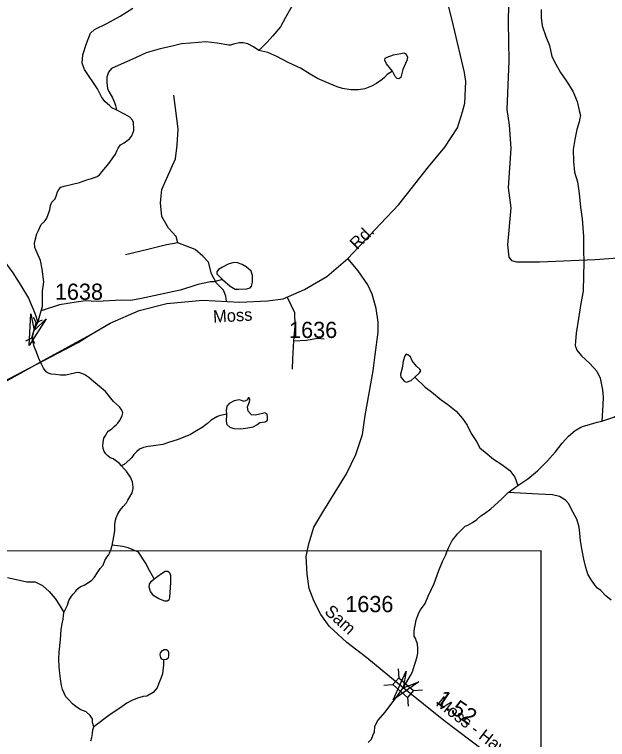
# Model space of a CAD drawing. Extents: x 2056842 to 2160602, y 826753 to 1016856.
# Drawn here: x 2099965 to 2104548, y 866853 to 872458 of the extents above; entities that cross this region are included whole.
import ezdxf

# ---------------------------------------------------------------- set-up
doc = ezdxf.new("R2010")
doc.units = 0
for name, color, linetype in [('Exist Hydrographic Creek Single Shore', 7, 'Continuous'), ('Exist Hydrographic Misc Water Feature', 7, 'Continuous'), ('Exist Road Non-System Type 51', 7, 'Continuous'), ('Exist Road Secondary Mileage Hundredths English Label', 7, 'Continuous'), ('Exist Road Secondary Structure Pipe Attributed CELL', 7, 'Continuous'), ('Exist Road Secondary Structure Pipe CELL', 7, 'Continuous'), ('Exist Road Secondary Structure Standard Bridge Attributed CELL', 7, 'Continuous'), ('Exist Road Secondary Structure Standard Bridge CELL', 7, 'Continuous'), ('Exist Road Secondary Type 51 Attributed', 7, 'Continuous'), ('Exist Road Secondary Type 51 Label', 7, 'Continuous'), ('Exist Road Secondary Type 51 Number Label', 7, 'Continuous'), ('Map Preparation Inset Cut Line', 7, 'Continuous')]:
    doc.layers.add(name, color=color, linetype=linetype)

msp = doc.modelspace()

# ---------------------------------------------------------------- linework, layer by layer
at = {"layer": 'Exist Hydrographic Creek Single Shore'}
for points in [[(2100750.6, 871721.7), (2100718.5, 871737.8), (2100702.4, 871753.6), (2100662.4, 871785.6), (2100638.2, 871821.5), (2100606, 871883.5), (2100507.5, 872032.6), (2100489.2, 872082.5), (2100494.1, 872145.7), (2100522, 872233.3), (2100553.6, 872314.1), (2100582.8, 872343.3), (2100677.6, 872389.5), (2100782.1, 872445.5), (2100880.6, 872506.3)], [(2100171.5, 870168.3), (2100181.4, 870200.2), (2100182.5, 870319.2), (2100191, 870392.2), (2100178.5, 870488.4), (2100165.4, 870557.6), (2100121.7, 870657.3), (2100119.3, 870692.6), (2100138.7, 870763.1), (2100151.5, 870788.2), (2100171.5, 870833.9), (2100198.3, 870858.2), (2100214.1, 870883.7), (2100238.4, 870948.2), (2100244.4, 870981), (2100254.9, 871008.5), (2100278.7, 871034.6), (2100290.8, 871062.6), (2100298.5, 871086.7), (2100308.4, 871106.5), (2100324.5, 871122.6), (2100348.3, 871130.6), (2100412.3, 871147), (2100468.3, 871159), (2100524.2, 871179.1), (2100560.2, 871191.2), (2100584.3, 871199.5), (2100604.1, 871207.3), (2100624.1, 871221.7), (2100640, 871241.7), (2100671.9, 871277.8), (2100701.9, 871317.9), (2100725.5, 871349.9), (2100745.5, 871378), (2100757.6, 871409.9), (2100765.5, 871425.8), (2100785.3, 871450), (2100813.2, 871466.2), (2100855.2, 871496.1), (2100871.1, 871520.4), (2100879.1, 871540.3), (2100887, 871560.4), (2100887, 871572.3), (2100884.7, 871624.1), (2100876.9, 871640.4), (2100856.7, 871664.1), (2100820.7, 871684.2), (2100750.6, 871721.7)], [(2100793.1, 868970.3), (2100775.2, 868990.4), (2100728.9, 869022.2), (2100704.8, 869030.2), (2100686.8, 869046), (2100670.7, 869062.1), (2100658.9, 869080.1), (2100650.8, 869101.9), (2100646.7, 869125.9), (2100650.5, 869149.8), (2100654.5, 869181.9), (2100670.4, 869205.8), (2100682.3, 869225.9), (2100690.4, 869237.9), (2100716.3, 869254.1), (2100736.1, 869274), (2100752.1, 869286.2), (2100764.2, 869298.4), (2100776, 869318.2), (2100785.9, 869334.4), (2100797.9, 869358.4), (2100801.9, 869378.3), (2100793.8, 869398.2), (2100777.6, 869426.4), (2100731.5, 869466.1), (2100667.4, 869543.3), (2100575, 869621.1), (2100539.8, 869651.5), (2100509.1, 869671.5), (2100492.8, 869679.3), (2100469, 869687.4), (2100448.8, 869691.1), (2100429, 869685.3), (2100361.1, 869670.9), (2100321, 869670.8), (2100281.1, 869674.5), (2100249, 869678.5), (2100224.9, 869684.5), (2100209, 869696.4), (2100188.9, 869724.3), (2100172.9, 869756.2), (2100152.4, 869800.2), (2100136.4, 869848.1), (2100117.6, 869890.8), (2100105.4, 869946), (2100108.1, 869974.3), (2100116.2, 870016), (2100127, 870040.3), (2100145.7, 870076.3)], [(2104505.1, 869315.1), (2104596.2, 869345.5), (2104638.5, 869372.3), (2104661.3, 869378.7), (2104693.2, 869361.4), (2104717.5, 869349.2), (2104738.2, 869349.2), (2104800.2, 869399.1)], [(2103856, 868818.3), (2103931.4, 868868.2), (2104007.9, 868930.2), (2104083.3, 869008.1), (2104123.4, 869050.6), (2104146.5, 869077.4), (2104198.8, 869145.5), (2104246.2, 869199.6), (2104297.2, 869242.2), (2104342.2, 869267.7), (2104361.6, 869276.2), (2104390.8, 869284.7), (2104467.4, 869306.6), (2104505.1, 869315.1)], [(2100719, 868354.4), (2100732.9, 868422.3), (2100740.7, 868466.1), (2100740.6, 868510.1), (2100744.5, 868538.2), (2100750.3, 868566.3), (2100764.1, 868598.2), (2100782.1, 868626.4), (2100804, 868654.5), (2100829.8, 868682.5), (2100842.1, 868702.6), (2100855.8, 868730.5), (2100873.8, 868760.7), (2100883.6, 868792.6), (2100883.6, 868804.7), (2100877.5, 868844.6), (2100861.5, 868880.7), (2100833.2, 868922.6), (2100793.1, 868970.3)], [(2103779.1, 868761.7), (2103856, 868818.3)], [(2102699.5, 866830.8), (2102723.6, 866854.9), (2102735.4, 866884.8), (2102747.1, 866912.8), (2102751.2, 866952.7), (2102753, 866960.9), (2102772.9, 867000.8), (2102828.7, 867065), (2102874.5, 867125.1), (2102916.4, 867181.3), (2102968.7, 867253.6), (2102997, 867298), (2103026.6, 867347.9), (2103039.8, 867375.6), (2103057.6, 867427.7), (2103067.5, 867459.7), (2103077.4, 867495.9), (2103081.2, 867521.7), (2103083.2, 867553.9), (2103079.1, 867591.7), (2103069.1, 867619.8), (2103067.1, 867631.6), (2103055, 867651.6), (2103054.7, 867683.7), (2103056.7, 867715.8), (2103060.7, 867735.8), (2103070.4, 867775.6), (2103086.2, 867827.8), (2103102.2, 867855.6), (2103138, 867905.8), (2103161.8, 867962), (2103207.5, 868058.2), (2103245.3, 868160.1), (2103273, 868228.5), (2103299, 868280.4), (2103306.7, 868304.5), (2103322.6, 868340.3), (2103348.5, 868390.6), (2103372.5, 868422.6), (2103388.3, 868442.6), (2103412.1, 868466.7), (2103448.3, 868502.7), (2103468.2, 868510.9), (2103504, 868531.1), (2103537.9, 868553.1), (2103570, 868581.3), (2103598, 868601.4), (2103645.6, 868637.5), (2103701.4, 868685.5), (2103737.6, 868719.6), (2103779.1, 868761.7)], [(2100346.8, 867835.1), (2100374.5, 867891.3), (2100386.4, 867927.2), (2100406.4, 867961.2), (2100418.3, 867977.3), (2100438.1, 868001.2), (2100448.2, 868013.5), (2100476.2, 868035.5), (2100504, 868047.4), (2100537.9, 868067.7), (2100563.9, 868085.9), (2100583.7, 868107.8), (2100605.8, 868143.8), (2100627.8, 868175.8), (2100649.6, 868201.9), (2100663.5, 868238.1), (2100679.4, 868262), (2100691.2, 868278.2), (2100699.1, 868294.1), (2100711.3, 868326.3), (2100719, 868354.4)], [(2099911.9, 868105.9), (2100061.8, 868072.2), (2100126.2, 868072.6), (2100180.6, 868044.5), (2100234.3, 867997.1), (2100278.8, 867942.8), (2100319, 867883.1), (2100346.6, 867835.2)], [(2100579.5, 866952), (2100569.3, 866984), (2100569.3, 867000.1), (2100569.3, 867011.9), (2100561.3, 867023.9), (2100549.2, 867039.9), (2100519.2, 867067.7), (2100479.2, 867083.6), (2100442.9, 867105.4), (2100414.8, 867129.3), (2100386.9, 867157.4), (2100362.8, 867183.2), (2100348.6, 867211.3), (2100336.7, 867239.2), (2100328.5, 867271.1), (2100320.4, 867323.2), (2100316.3, 867362.9), (2100310.2, 867414.9), (2100307.9, 867477), (2100309.6, 867529.1), (2100321.4, 867623), (2100325, 867703), (2100333.1, 867747.1), (2100340.8, 867783.1), (2100346.8, 867835.1)], [(2100555.9, 866841.9), (2100563.6, 866868), (2100567.6, 866900), (2100571.5, 866927.9), (2100579.5, 866952)]]:
    msp.add_lwpolyline(points, dxfattribs=at)
at = {"layer": 'Exist Hydrographic Misc Water Feature'}
for points in [[(2102174.8, 872602.1), (2102159, 872586.3), (2102125, 872547.4), (2102104.3, 872513.4), (2102059.3, 872435.5), (2102020.4, 872362.6), (2101962.1, 872294.7), (2101918.3, 872243.6), (2101900.1, 872225.4), (2101853.4, 872181.2)], [(2104034.1, 872496.2), (2104035.9, 872436.2), (2104043.9, 872372.1), (2104072.6, 872288.3), (2104098.7, 872218.6), (2104117.1, 872134.7), (2104149.1, 872074.6), (2104183.6, 872010.5), (2104231.4, 871942.9), (2104279.5, 871867), (2104313.8, 871785.1), (2104330.2, 871717.3), (2104338.4, 871677.5), (2104334.3, 871657.4), (2104328.1, 871629.1), (2104310.7, 871569.3), (2104295.1, 871491.3), (2104282.8, 871415.3), (2104285.3, 871323.2), (2104293.9, 871239.1), (2104316, 871165.1), (2104330, 871073.3), (2104338.2, 870969.5), (2104352.7, 870877.6), (2104363, 870743.3), (2104363.8, 870643.4), (2104365.9, 870535.6), (2104363.8, 870439.6), (2104358.7, 870319.6), (2104343.1, 870225.4), (2104325.1, 870107.6), (2104305.6, 869995.7), (2104301.7, 869931.3), (2104297.8, 869899.5), (2104309.9, 869863.5), (2104346, 869819.6), (2104412.6, 869760), (2104464.3, 869700.2), (2104492.6, 869648), (2104508.6, 869556.3), (2104515.1, 869500.2), (2104511, 869440.3), (2104505.1, 869315.1)], [(2101853.4, 872181.2), (2101812.1, 872208), (2101768.4, 872231.1), (2101733.1, 872239.6), (2101700.3, 872239.6), (2101656.5, 872229.9), (2101633.4, 872222.6), (2101621.5, 872221.4), (2101530.4, 872236), (2101442.9, 872248.1), (2101325, 872237.2), (2101255, 872231.5), (2101173.3, 872210.4), (2101091.8, 872192.2), (2100983.7, 872163), (2100905.9, 872126.5), (2100715.7, 872041.8), (2100692, 872013.7), (2100679.6, 871973.8), (2100678.4, 871929.7), (2100683.9, 871885.9), (2100693.7, 871862.8), (2100722.3, 871814), (2100738.5, 871777.8), (2100746.9, 871753.9), (2100750.8, 871734.2), (2100750.4, 871722)], [(2102885.6, 872021.1), (2102845.5, 871994.3), (2102823.6, 871972.4), (2102806.6, 871955.4), (2102763.4, 871924.2), (2102724, 871904.2), (2102671.7, 871884.1), (2102624.2, 871876), (2102563.7, 871875.8), (2102499.9, 871887.5), (2102459.7, 871899.3), (2102396.1, 871925.1), (2102307.6, 871964.9), (2102251.4, 871997.6), (2102176, 872042.6), (2102080, 872087.6), (2101993.2, 872133.9), (2101923.1, 872165.6), (2101853.4, 872181.2)], [(2102885.6, 872021.1), (2102840.6, 872078.2), (2102826, 872105), (2102829.7, 872119.6), (2102844.3, 872129.3), (2102894.1, 872147.5), (2102951.2, 872157.3), (2102973.1, 872160.9), (2102984, 872157.3), (2102997.4, 872142.7), (2103002.3, 872128.1), (2102997.4, 872103.8), (2102967, 872032), (2102950, 871972.4), (2102934.2, 871961.5), (2102922.1, 871962.7), (2102907.5, 871978.5), (2102885.6, 872021.1)], [(2099033.4, 870915.7), (2099239.6, 870807.6), (2099283.9, 870787.5), (2099355.8, 870755.8), (2099379.6, 870747.8), (2099495.9, 870743.9), (2099599.6, 870744.4), (2099671.8, 870736.8), (2099723.9, 870733), (2099752, 870725.1), (2099776.2, 870705.2), (2099798.1, 870683.1), (2099818, 870645.2), (2099842.4, 870605.4), (2099894.5, 870537.4), (2099952.5, 870461.8), (2100015.1, 870363.8), (2100073.3, 870264.1), (2100121.7, 870148.5), (2100145.7, 870076.2)], [(2101572.2, 870410.4), (2101633, 870358.1), (2101671.8, 870336.2), (2101699.8, 870333.8), (2101760.6, 870337.4), (2101786.1, 870345.9), (2101797, 870356.9), (2101805.5, 870388.5), (2101805.5, 870439.6), (2101793.4, 870473.6), (2101755.7, 870507.7), (2101724.1, 870524.7), (2101687.6, 870539.3), (2101659.7, 870540.5), (2101615.9, 870528.4), (2101573.4, 870504), (2101540.6, 870485.8), (2101528.4, 870468.8), (2101529.6, 870453), (2101552.7, 870431.1), (2101572.2, 870410.4)], [(2101572.2, 870410.4), (2101506.8, 870392.6), (2101478.3, 870390.4), (2101443.1, 870384.4), (2101382.8, 870372.1), (2101326.8, 870352.1), (2101244.8, 870327.6), (2100947.2, 870262.7), (2100863.4, 870248.6), (2100795.1, 870250.5), (2100601.3, 870239.7), (2100513.6, 870243.6), (2100441.2, 870235.5), (2100377.4, 870224.9), (2100313.2, 870214.7), (2100171.7, 870168.5)], [(2100145.7, 870076.2), (2100171.7, 870168.5)], [(2103058.7, 869655), (2103093.9, 869687.9), (2103104.9, 869703.7), (2103098.8, 869717.1), (2103070.8, 869740.2), (2103038, 869780.3), (2103024.7, 869810.7), (2103005.2, 869827.7), (2102991.8, 869831.4), (2102980.9, 869820.4), (2102970, 869779.1), (2102960.2, 869723.2), (2102948.1, 869678.2), (2102950.5, 869653.8), (2102976, 869623.4), (2102995.5, 869616.1), (2103029.5, 869629.5), (2103058.7, 869655)], [(2103058.7, 869655), (2103138.8, 869578), (2103186.8, 869541.9), (2103263.3, 869480), (2103315.2, 869442.6), (2103379.6, 869390.6), (2103427.8, 869334.6), (2103463.6, 869282.9), (2103494.2, 869219.1), (2103534.6, 869156.9), (2103562.3, 869109.3), (2103602.7, 869073.6), (2103666.6, 869021.7), (2103730.6, 868979.9), (2103792.7, 868933.9), (2103832.9, 868882.1), (2103856, 868818.3)], [(2101604.5, 869369.4), (2101602.1, 869313.4), (2101605.7, 869289.1), (2101630, 869267.2), (2101661.6, 869258.7), (2101713.9, 869255.1), (2101767.4, 869262.4), (2101808.7, 869269.7), (2101839.1, 869285.5), (2101862.2, 869303.7), (2101903.5, 869308.6), (2101919.3, 869323.2), (2101920.5, 869345.1), (2101916.9, 869368.2), (2101901.1, 869379.1), (2101881.6, 869374.3), (2101826.9, 869359.7), (2101797.8, 869363.3), (2101771, 869391.3), (2101764.9, 869425.3), (2101782, 869464.2), (2101784.4, 869482.5), (2101778.3, 869494.6), (2101771, 869494.6), (2101766.2, 869480.1), (2101740.6, 869466.7), (2101720, 869475.2), (2101700.5, 869478.8), (2101664.1, 869471.5), (2101625.2, 869450.9), (2101606.9, 869430.2), (2101600.9, 869396.1), (2101604.5, 869369.4)], [(2101604.5, 869369.4), (2101546, 869356.8), (2101528.2, 869349), (2101484.3, 869322.7), (2101456, 869296.6), (2101416.6, 869266.4), (2101372.3, 869240.3), (2101326.4, 869212.3), (2101230.8, 869173.6), (2101156.6, 869149.7), (2101110.7, 869133.5), (2101038.7, 869123.2), (2100998.9, 869119.1), (2100962.8, 869111.2), (2100930.6, 869097.1), (2100911.2, 869078.9), (2100887.2, 869057), (2100871.2, 869032.6), (2100857, 869016.9), (2100813.1, 868978.4), (2100793.7, 868970.5)], [(2104575.8, 867930.7), (2104535.9, 867964.3), (2104495.9, 868004.1), (2104471.5, 868024), (2104451.6, 868044.1), (2104419.6, 868092), (2104397.2, 868131.9), (2104380.8, 868183.9), (2104365.3, 868247.9), (2104351.1, 868313.8), (2104340.4, 868388), (2104334.3, 868447.8), (2104328.3, 868495.7), (2104310.1, 868555.7), (2104269.7, 868631.6), (2104249.4, 868675.7), (2104223.6, 868703.6), (2104177.4, 868731.2), (2104123.3, 868745.1), (2104015.6, 868748.9), (2103779.4, 868761.9)], [(2101045.4, 868095.5), (2100995.6, 868183.5), (2100983.3, 868211.3), (2100923.5, 868301.1), (2100843.3, 868334.9), (2100803.3, 868346.6), (2100719, 868354.5)], [(2101045.4, 868095.5), (2101100.1, 868136.8), (2101130.5, 868153.9), (2101151.2, 868153.9), (2101163.3, 868145.3), (2101171.8, 868121), (2101171.8, 868067.5), (2101162.1, 867950.8), (2101158.4, 867931.3), (2101146.3, 867921.6), (2101128.1, 867921.6), (2101080.7, 867939.8), (2101043, 867962.9), (2101016.2, 867997), (2101005.3, 868029.8), (2101008.9, 868054.1), (2101024.7, 868077.2), (2101045.4, 868095.5)], [(2101117.6, 867468), (2101104.2, 867475.2), (2101096.9, 867486.2), (2101092.1, 867506.9), (2101093.3, 867523.9), (2101107.9, 867540.9), (2101122.5, 867548.2), (2101140.7, 867548.2), (2101150.4, 867540.9), (2101156.5, 867526.3), (2101156.5, 867503.2), (2101152.9, 867482.5), (2101139.5, 867471.6), (2101117.6, 867468)], [(2101117.6, 867468), (2101117.8, 867429.8), (2101108.4, 867361.8), (2101096.3, 867325.9), (2101080.7, 867287.7), (2101069, 867251.7), (2101036.8, 867215.6), (2100988.9, 867187.6), (2100960.8, 867185.4), (2100915, 867173.3), (2100870.8, 867155.1), (2100833, 867134.9), (2100779.1, 867094.8), (2100705.3, 867046.3), (2100579.6, 866952.2)]]:
    msp.add_lwpolyline(points, dxfattribs=at)
at = {"layer": 'Exist Road Non-System Type 51'}
for points in [[(2103785.2, 872673.1), (2103781.4, 872399.3), (2103786.2, 872099.8), (2103771, 871725.2), (2103788.1, 871603.5), (2103800.4, 871423.8), (2103779.5, 871119.6), (2103800.4, 870963.7), (2103775.7, 870678.5), (2103786.2, 870582.4), (2103805.2, 870557.7), (2103845.1, 870546.3), (2104023.7, 870546.3), (2104453.1, 870563.4), (2104697.3, 870583.4)], [(2101227.5, 870692.7), (2101215.1, 870741.2), (2101156.2, 870805.9), (2101104.9, 870897.1), (2101093.5, 871001.7), (2101103, 871104.4), (2101142.9, 871191.9), (2101210.4, 871343), (2101221.8, 871449.5), (2101229.4, 871575), (2101197.1, 871833.6)], [(2101227.5, 870692.7), (2101141, 870678.5), (2100996.6, 870640.4), (2100823.7, 870600.5)], [(2101602.6, 870240.2), (2101598, 870280.1), (2101580.9, 870327.6), (2101525.8, 870380.9), (2101487.8, 870453.1), (2101465, 870542.5), (2101421.3, 870590.1), (2101362.4, 870641.4), (2101227.5, 870692.7)], [(2102071.7, 870273.5), (2102128.7, 870155.1), (2102133, 870050), (2102122.5, 869935.9)], [(2098777.5, 869144.3), (2099161, 869237.1), (2099337.7, 869322.7), (2099761.5, 869560.4), (2100300.2, 869840.9), (2100457.9, 869922.6), (2100556, 869984.7)], [(2102122.5, 869935.9), (2102113, 869796.2), (2102111.6, 869715.8)], [(2102122.5, 869935.9), (2102222.3, 869940.7), (2102307.8, 869954.9), (2102358.1, 869952.1)]]:
    msp.add_lwpolyline(points, dxfattribs=at)
at = {"layer": 'Exist Road Secondary Structure Pipe Attributed CELL'}
msp.add_lwpolyline([(2100210.8, 870105.1), (2100079.2, 869899.9), (2100090.6, 870143.4), (2100116.2, 870016)], close=True, dxfattribs=at)
at = {"layer": 'Exist Road Secondary Structure Pipe CELL'}
for p, q in [((2100108.8, 870118), (2100133.9, 870073.9)), ((2100179.3, 870096.5), (2100133.9, 870073.9)), ((2100098.5, 869958.2), (2100133.9, 870073.9)), ((2100053.1, 869935.6), (2100098.5, 869958.2)), ((2100123.6, 869914.1), (2100098.5, 869958.2))]:
    msp.add_line(p, q, dxfattribs=at)
at = {"layer": 'Exist Road Secondary Structure Standard Bridge Attributed CELL'}
msp.add_lwpolyline([(2103089.9, 867300.4), (2102890.7, 867159.9), (2102993, 867381.3), (2102968.7, 867253.6)], close=True, dxfattribs=at)
at = {"layer": 'Exist Road Secondary Structure Standard Bridge CELL'}
for p, q in [((2102930.1, 867399.8), (2102934.8, 867331)), ((2102819.6, 867273), (2102888.4, 867277.7)), ((2103048.5, 867231.5), (2103117.4, 867236.2)), ((2103003.2, 867179.4), (2103007.9, 867110.6))]:
    msp.add_line(p, q, dxfattribs=at)
msp.add_lwpolyline([(2102934.8, 867331), (2103048.7, 867231.7), (2103002.4, 867178.5), (2102888.4, 867277.7)], close=True, dxfattribs=at)
at = {"layer": 'Exist Road Secondary Type 51 Attributed'}
for points in [[(2102541.6, 870572.2), (2102792.7, 870840.1), (2102935.3, 870989.4), (2103165.6, 871279.8), (2103291.1, 871432.9), (2103388.4, 871581.7), (2103426.4, 871705.3), (2103446.4, 871772.8), (2103453.5, 871941.5), (2103444, 872010), (2103358, 872371.8), (2103267.3, 872737.3)], [(2096770.3, 868793.5), (2097966.5, 868986.2), (2098814.5, 869138.3), (2098991.3, 869169.7), (2099260.2, 869268.8), (2100215.7, 869798.6), (2100556, 869984.7), (2100704.2, 870072.2), (2100928.4, 870171), (2101142.2, 870223.3), (2101419.6, 870249.9), (2101706.5, 870234.7), (2101921.2, 870244.2), (2102042.4, 870260.9), (2102207.7, 870332.2), (2102379.2, 870432.5), (2102541.6, 870572.2)], [(2102968.7, 867253.6), (2102687, 867483.8), (2102534.1, 867603.6), (2102398.2, 867730.1), (2102333.6, 867819.4), (2102282.1, 867920), (2102243.1, 868020.7), (2102226, 868132), (2102219.8, 868268.4), (2102240.7, 868367.3), (2102278.7, 868495.6), (2102356.2, 868622.6), (2102530, 868907.8), (2102602.7, 869055.6), (2102655, 869210.6), (2102676.4, 869358.4), (2102736.2, 869702.6), (2102753.3, 869826.2), (2102776.1, 870002.1), (2102774.7, 870080.5), (2102761.4, 870186), (2102729.1, 870297.3), (2102695.4, 870369), (2102621.3, 870475.5), (2102541.6, 870572.2)], [(2105876.5, 864701), (2105873.2, 864871.7), (2105867.5, 865040), (2105848.5, 865157.9), (2105803.3, 865277.2), (2105780.5, 865327.6), (2105740.6, 865388.4), (2105418.1, 865797.7), (2105087.9, 866225.1), (2104923.6, 866414.2), (2104778.7, 866515.5), (2104659, 866561.1), (2104548.7, 866594.4), (2104440.4, 866594.4), (2103979.2, 866623.4), (2103854.7, 866638.6), (2103785.3, 866655.7), (2103696, 866689), (2103284.2, 866999.4), (2102968.7, 867253.6)]]:
    msp.add_lwpolyline(points, dxfattribs=at)
at = {"layer": 'Map Preparation Inset Cut Line'}
msp.add_lwpolyline([(2059276.8, 845851.8), (2104036.2, 845851.8), (2104036.2, 868310.8), (2085975.1, 868308.6), (2085982, 877260.1), (2059276.8, 877260.1), (2059276.8, 845851.8)], dxfattribs=at)

# ---------------------------------------------------------------- texts
at = {"layer": 'Exist Road Secondary Mileage Hundredths English Label'}
msp.add_text('1.52', height=125, rotation=326.1602, dxfattribs=at).set_placement((2103213.4, 867141))
at = {"layer": 'Exist Road Secondary Type 51 Label'}
for s, rotation, p in [('Rd.', 44.9018, (2102612.6, 870635.2)), ('Moss', 3.2558, (2101502.6, 870075.4)), ('Sam', 317.9983, (2102355.1, 867833)), ('Moss - Hayes', 322.1621, (2103215.5, 867120.9))]:
    msp.add_text(s, height=95, rotation=rotation, dxfattribs=at).set_placement(p)
at = {"layer": 'Exist Road Secondary Type 51 Number Label'}
for s, p in [('1638', (2100277.4, 870252.8)), ('1636', (2102087.3, 869957.6)), ('1636', (2102521.6, 867838.1))]:
    msp.add_text(s, height=125, dxfattribs=at).set_placement(p)

doc.saveas('drawing.dxf')
